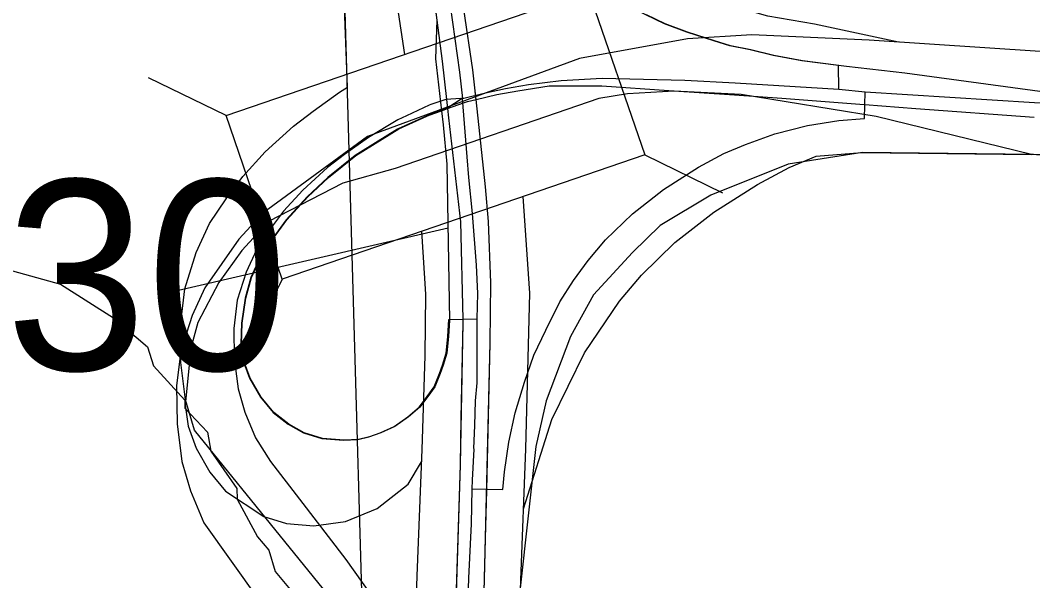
# Model space of a CAD drawing. Extents: x 128.7 to 185.5, y -21.4 to 12.6.
# Drawn here: x 151.103 to 151.689, y -10.875 to -10.55 of the extents above; entities that cross this region are included whole.
import ezdxf

# ---------------------------------------------------------------- set-up
doc = ezdxf.new("R2010")
doc.units = 0
for name, color, linetype in [('tdCoCorpBndry', 7, 'Continuous'), ('tdCoDivCarto', 7, 'Continuous'), ('tdCoHydroRiver', 7, 'Continuous'), ('tdCoPriCL', 7, 'Continuous'), ('tdCoPriDiv', 7, 'Continuous'), ('tdCoPrimary', 7, 'Continuous'), ('tdCoPriRamp', 7, 'Continuous'), ('tdCoSectLine', 7, 'Continuous'), ('tdCoStrucNonDivPri', 7, 'Continuous'), ('tdCoStrucPriMaintName', 7, 'Continuous')]:
    doc.layers.add(name, color=color, linetype=linetype)

msp = doc.modelspace()

# ---------------------------------------------------------------- linework, layer by layer
at = {"layer": 'tdCoCorpBndry'}
for points in [[(151.30865, -10.91646), (151.20422, -10.78763), (151.1991, -10.77002), (151.19635, -10.74834), (151.19605, -10.72697), (151.19863, -10.70569), (151.20529, -10.68476), (151.21301, -10.66802), (151.22247, -10.65368), (151.23211, -10.64083), (151.24519, -10.62659), (151.26143, -10.61174), (151.27278, -10.60295), (151.28806, -10.59203), (151.29281, -10.58916), (151.28356, -10.34293), (151.28269, -10.31993), (151.27448, -10.24545), (151.27438, -10.18417), (151.26802, -10.17854), (151.2541, -10.08997), (151.23058, -9.92666), (151.20663, -9.76082)], [(152.5628, -10.88238), (152.55715, -10.68944), (152.46239, -10.67263), (152.21063, -10.65602), (151.80498, -10.62943), (151.59045, -10.62691), (151.54756, -10.63361), (151.5028, -10.65162), (151.47361, -10.66913), (151.45756, -10.6847), (151.43505, -10.70929), (151.42165, -10.73327), (151.40755, -10.77065), (151.40155, -10.79709), (151.38816, -10.91909)]]:
    msp.add_lwpolyline(points, dxfattribs=at)
at = {"layer": 'tdCoDivCarto'}
for p, q in [((151.33974, -10.51482), (151.34435, -10.55039)), ((151.36518, -10.57903), (151.36, -10.54401)), ((151.34435, -10.55039), (151.34742, -10.5741)), ((151.34742, -10.5741), (151.34995, -10.59621)), ((151.36651, -10.59127), (151.36518, -10.57903)), ((151.36696, -10.59534), (151.36651, -10.59127)), ((151.37913, -10.59333), (151.39131, -10.59129)), ((151.39131, -10.59129), (151.40929, -10.58829)), ((151.40929, -10.58829), (151.41662, -10.58828)), ((151.40929, -10.58829), (151.41662, -10.58828)), ((151.41662, -10.58828), (151.43326, -10.58828)), ((151.41662, -10.58828), (151.43326, -10.58828)), ((151.43326, -10.58828), (151.43985, -10.58827)), ((151.43985, -10.58827), (151.47861, -10.59105)), ((151.47861, -10.59105), (151.51658, -10.59362)), ((151.34995, -10.59621), (151.35055, -10.60148)), ((151.35976, -10.59819), (151.36221, -10.59731)), ((151.36221, -10.59731), (151.36705, -10.59617)), ((151.36705, -10.59617), (151.36696, -10.59534)), ((151.36705, -10.59617), (151.37913, -10.59333)), ((151.37258, -10.64685), (151.36705, -10.59617)), ((151.51658, -10.59362), (151.54397, -10.59547)), ((151.54397, -10.59547), (151.59158, -10.59911)), ((151.34045, -10.6051), (151.34713, -10.60271)), ((151.34713, -10.60271), (151.35055, -10.60148)), ((151.34713, -10.60271), (151.34713, -10.60271)), ((151.35055, -10.60148), (151.35976, -10.59819)), ((151.35055, -10.60148), (151.35115, -10.60678)), ((151.59158, -10.59911), (151.59181, -10.59913)), ((151.59158, -10.59911), (151.59181, -10.59913)), ((151.59181, -10.59913), (151.6214, -10.60139)), ((151.6214, -10.60139), (151.68978, -10.60641)), ((151.32232, -10.61322), (151.33869, -10.60588)), ((151.33869, -10.60588), (151.34045, -10.6051)), ((151.35115, -10.60678), (151.35803, -10.66707)), ((151.29745, -10.62861), (151.32232, -10.61322)), ((151.28174, -10.6414), (151.29745, -10.62861)), ((151.26983, -10.65263), (151.28174, -10.6414)), ((151.3743, -10.66682), (151.37258, -10.64685)), ((151.25757, -10.66594), (151.26983, -10.65263)), ((151.24687, -10.6808), (151.25757, -10.66594)), ((151.35803, -10.66707), (151.35945, -10.72331)), ((151.37554, -10.70233), (151.3743, -10.66682)), ((151.24014, -10.69289), (151.24687, -10.6808)), ((151.23721, -10.69929), (151.24014, -10.69289)), ((151.23394, -10.71121), (151.23721, -10.69929)), ((151.37529, -10.7371), (151.37554, -10.70233)), ((151.23187, -10.72572), (151.23394, -10.71121)), ((151.23136, -10.73763), (151.23187, -10.72572)), ((151.35951, -10.72551), (151.35778, -10.80763)), ((151.35945, -10.72331), (151.35951, -10.72551)), ((151.23275, -10.74731), (151.23136, -10.73763)), ((151.37194, -10.8738), (151.37529, -10.7371)), ((151.35778, -10.80763), (151.35408, -10.92798)), ((151.37159, -10.88827), (151.37194, -10.8738))]:
    msp.add_line(p, q, dxfattribs=at)
for points in [[(151.32329, -10.40647), (151.33092, -10.45689), (151.33974, -10.51482), (151.34435, -10.55039)], [(151.3669, -10.59479), (151.36651, -10.59127), (151.36518, -10.57903), (151.36, -10.54401), (151.35691, -10.52144)], [(151.36696, -10.59534), (151.36651, -10.59127), (151.36518, -10.57903), (151.36, -10.54401), (151.35698, -10.52199)], [(151.36696, -10.59534), (151.36651, -10.59127), (151.36518, -10.57903), (151.36, -10.54401), (151.35698, -10.52199)], [(151.34435, -10.55039), (151.34742, -10.5741), (151.34995, -10.59621), (151.35055, -10.60148), (151.35115, -10.60678), (151.35803, -10.66707), (151.35945, -10.72331)], [(151.34435, -10.55039), (151.34742, -10.5741), (151.34995, -10.59621), (151.35055, -10.60148), (151.35115, -10.60678), (151.35803, -10.66707), (151.35945, -10.72331)], [(151.34435, -10.55039), (151.34742, -10.5741), (151.34995, -10.59621), (151.35055, -10.60148), (151.35115, -10.60678), (151.35803, -10.66707), (151.35945, -10.72331)], [(151.35976, -10.59819), (151.36221, -10.59731), (151.36705, -10.59617), (151.37913, -10.59333), (151.39131, -10.59129), (151.40929, -10.58829), (151.41662, -10.58828)], [(151.35976, -10.59819), (151.36221, -10.59731), (151.36705, -10.59617), (151.37913, -10.59333), (151.39131, -10.59129), (151.40929, -10.58829)], [(151.35976, -10.59819), (151.36221, -10.59731), (151.36705, -10.59617), (151.37913, -10.59333), (151.39131, -10.59129), (151.40929, -10.58829)], [(151.40929, -10.58829), (151.41662, -10.58828)], [(151.41662, -10.58828), (151.43326, -10.58828)], [(151.41662, -10.58828), (151.43326, -10.58828)], [(151.43326, -10.58828), (151.43985, -10.58827), (151.47861, -10.59105), (151.51658, -10.59362)], [(151.43326, -10.58828), (151.43985, -10.58827), (151.47861, -10.59105), (151.51658, -10.59362)], [(151.43326, -10.58828), (151.43985, -10.58827), (151.47861, -10.59105), (151.51658, -10.59362)], [(151.37322, -10.82167), (151.37529, -10.7371), (151.37554, -10.70233), (151.3743, -10.66682), (151.37258, -10.64685), (151.36705, -10.59617), (151.3669, -10.59479)], [(151.37321, -10.82217), (151.37529, -10.7371), (151.37554, -10.70233), (151.3743, -10.66682), (151.37258, -10.64685), (151.36705, -10.59617), (151.36696, -10.59534)], [(151.37194, -10.8738), (151.37529, -10.7371), (151.37554, -10.70233), (151.3743, -10.66682), (151.37258, -10.64685), (151.36705, -10.59617), (151.36696, -10.59534)], [(151.51658, -10.59362), (151.54397, -10.59547), (151.59158, -10.59911)], [(151.51658, -10.59362), (151.54397, -10.59547), (151.59158, -10.59911)], [(151.51658, -10.59362), (151.54397, -10.59547), (151.59158, -10.59911)], [(151.23275, -10.74731), (151.23136, -10.73763), (151.23187, -10.72572), (151.23394, -10.71121), (151.23721, -10.69929), (151.24014, -10.69289), (151.24687, -10.6808), (151.25757, -10.66594), (151.26983, -10.65263), (151.28174, -10.6414), (151.29745, -10.62861), (151.32232, -10.61322), (151.33869, -10.60588), (151.34045, -10.6051), (151.34713, -10.60271), (151.34713, -10.60271), (151.35055, -10.60148), (151.35976, -10.59819)], [(151.23275, -10.74731), (151.23136, -10.73763), (151.23187, -10.72572), (151.23394, -10.71121), (151.23721, -10.69929), (151.24014, -10.69289), (151.24687, -10.6808), (151.25757, -10.66594), (151.26983, -10.65263), (151.28174, -10.6414), (151.29745, -10.62861), (151.32232, -10.61322), (151.33869, -10.60588), (151.34045, -10.6051), (151.34713, -10.60271), (151.34713, -10.60271), (151.35055, -10.60148), (151.35976, -10.59819)], [(151.23275, -10.74731), (151.23136, -10.73763), (151.23187, -10.72572), (151.23394, -10.71121), (151.23721, -10.69929), (151.24014, -10.69289), (151.24687, -10.6808), (151.25757, -10.66594), (151.26983, -10.65263), (151.28174, -10.6414), (151.29745, -10.62861), (151.32232, -10.61322), (151.33869, -10.60588), (151.34045, -10.6051), (151.34713, -10.60271), (151.34713, -10.60271), (151.35055, -10.60148), (151.35976, -10.59819)], [(151.59158, -10.59911), (151.59181, -10.59913)], [(151.59158, -10.59911), (151.59181, -10.59913)], [(151.59181, -10.59913), (151.6214, -10.60139), (151.68978, -10.60641)], [(151.59181, -10.59913), (151.6214, -10.60139), (151.68978, -10.60641)], [(151.59181, -10.59913), (151.6214, -10.60139), (151.68978, -10.60641)], [(151.35945, -10.72331), (151.35951, -10.72551), (151.35778, -10.80763), (151.35408, -10.92798), (151.35315, -10.95262)], [(151.35945, -10.72331), (151.35951, -10.72551), (151.35835, -10.78061)], [(151.35945, -10.72331), (151.35951, -10.72551), (151.35835, -10.78061)], [(151.35835, -10.78061), (151.35778, -10.80763), (151.35408, -10.92798), (151.35315, -10.95262)], [(151.35835, -10.78061), (151.35778, -10.80763), (151.35408, -10.92798), (151.35315, -10.95262)], [(151.37252, -10.85031), (151.37321, -10.82217)], [(151.37253, -10.8498), (151.37322, -10.82167)], [(151.37196, -10.8733), (151.37253, -10.8498)], [(151.37194, -10.8738), (151.37252, -10.85031)], [(151.36953, -10.9537), (151.36999, -10.93924), (151.37159, -10.88827), (151.37194, -10.8738)], [(151.36953, -10.9537), (151.36999, -10.93924), (151.37159, -10.88827), (151.37194, -10.8738)], [(151.36955, -10.95319), (151.36999, -10.93924), (151.37159, -10.88827), (151.37196, -10.8733)]]:
    msp.add_lwpolyline(points, dxfattribs=at)
at = {"layer": 'tdCoHydroRiver'}
msp.add_lwpolyline([(151.07105, -10.68772), (151.12681, -10.70317), (151.15747, -10.72264), (151.17699, -10.73933), (151.18052, -10.75026), (151.19856, -10.77016), (151.19872, -10.77489), (151.21182, -10.78864), (151.21377, -10.79962), (151.22872, -10.82121), (151.22894, -10.82752), (151.24073, -10.84921), (151.2473, -10.85688), (151.25089, -10.86938), (151.26241, -10.88319)], dxfattribs=at)
at = {"layer": 'tdCoPriCL'}
for points in [[(151.57683, -10.59031), (151.57663, -10.57664), (151.55552, -10.57383), (151.53894, -10.57084), (151.52559, -10.5676), (151.51375, -10.56514), (151.50458, -10.56227), (151.489, -10.55728), (151.47601, -10.5525), (151.46522, -10.54731), (151.45343, -10.54132), (151.43944, -10.53274), (151.42686, -10.52416), (151.41766, -10.51677), (151.40307, -10.503), (151.3902, -10.4877), (151.38157, -10.47587), (151.37409, -10.46526), (151.36669, -10.45188), (151.36009, -10.4379), (151.35409, -10.42252), (151.34869, -10.40615), (151.34737, -10.40168), (151.33168, -10.40514)], [(151.33168, -10.40514), (151.33392, -10.42226), (151.33768, -10.44596), (151.341, -10.47062), (151.34389, -10.48666), (151.34944, -10.52241), (151.35747, -10.58046), (151.35924, -10.59558)], [(151.35924, -10.59558), (151.37246, -10.59242), (151.384, -10.58981), (151.39748, -10.58758), (151.41627, -10.58526), (151.43996, -10.58387), (151.48781, -10.58507), (151.51682, -10.58654), (151.57683, -10.59031)], [(151.36482, -10.82147), (151.38255, -10.8218), (151.38354, -10.81174), (151.38601, -10.79448), (151.38971, -10.77747), (151.39513, -10.75971), (151.40056, -10.74417), (151.40746, -10.72962), (151.4156, -10.71335), (151.42349, -10.70102), (151.43188, -10.68943), (151.44199, -10.67734), (151.45752, -10.6623), (151.47553, -10.64824), (151.49575, -10.63542), (151.5103, -10.62753), (151.52287, -10.62235), (151.53989, -10.61619), (151.55874, -10.61138), (151.57691, -10.60837), (151.59162, -10.60726), (151.59202, -10.59184)], [(151.57683, -10.59031), (151.59202, -10.59184)], [(151.59202, -10.59184), (151.69004, -10.59807), (151.80412, -10.60474), (151.89184, -10.61176), (151.98424, -10.61761), (152.06611, -10.62346), (152.13919, -10.62801), (152.21451, -10.63122), (152.30018, -10.63729), (152.35873, -10.64051), (152.45996, -10.64765), (152.55543, -10.6543), (152.57068, -10.65536)], [(151.35924, -10.59558), (151.3582, -10.59565), (151.34957, -10.59621), (151.3409, -10.5992), (151.34, -10.59951), (151.32677, -10.60563), (151.32183, -10.60791), (151.30487, -10.61816), (151.29106, -10.62802), (151.2812, -10.63567), (151.2669, -10.64874), (151.2558, -10.66082), (151.24766, -10.67167), (151.24002, -10.68326), (151.2341, -10.69609), (151.22892, -10.71236), (151.22695, -10.72864), (151.22719, -10.74615), (151.22941, -10.76366), (151.23336, -10.77722), (151.23952, -10.79202), (151.24815, -10.80558), (151.26492, -10.82753), (151.2918, -10.8623), (151.31153, -10.89041)], [(151.35924, -10.59558), (151.35848, -10.59608), (151.35131, -10.60074), (151.35017, -10.60148), (151.3495, -10.60172), (151.34007, -10.6051), (151.33951, -10.60535), (151.32194, -10.61322), (151.32158, -10.61344), (151.31047, -10.62032), (151.29708, -10.62861), (151.28136, -10.6414), (151.26945, -10.65263), (151.2572, -10.66594), (151.24649, -10.6808), (151.23977, -10.69289), (151.23683, -10.69929), (151.23356, -10.71121), (151.23149, -10.72572), (151.23098, -10.73763), (151.23237, -10.74731), (151.23282, -10.74858), (151.236, -10.7575), (151.2424, -10.76855), (151.24966, -10.77735), (151.25847, -10.78408), (151.26728, -10.78909), (151.27782, -10.79236), (151.29043, -10.79339), (151.29872, -10.79287), (151.30511, -10.79148), (151.31167, -10.78906), (151.31979, -10.78543), (151.32756, -10.7799), (151.33412, -10.7742), (151.33878, -10.76815), (151.34275, -10.76245), (151.34602, -10.75467), (151.34775, -10.75001), (151.34982, -10.74293), (151.35068, -10.73342), (151.35135, -10.72354), (151.36763, -10.7231)], [(151.36763, -10.7231), (151.36813, -10.70853), (151.36724, -10.69208), (151.36502, -10.66228), (151.3628, -10.64138), (151.36191, -10.62938), (151.35924, -10.59558)], [(151.36482, -10.82147), (151.36502, -10.81645), (151.36589, -10.79857), (151.36587, -10.79822), (151.36635, -10.78488), (151.3668, -10.77065), (151.36769, -10.76011), (151.36769, -10.74455), (151.36763, -10.7231)], [(151.35978, -10.96943), (151.36034, -10.95291), (151.36294, -10.87308), (151.3645, -10.84179), (151.36482, -10.82147)]]:
    msp.add_lwpolyline(points, dxfattribs=at)
at = {"layer": 'tdCoPriDiv'}
for points in [[(151.2991, -10.39077), (151.31136, -10.47529), (151.32576, -10.57015)], [(151.89399, -10.58184), (151.59448, -10.56194), (151.52651, -10.55892), (151.48942, -10.56124), (151.42683, -10.57245), (151.30436, -10.61765), (151.24381, -10.66203), (151.22994, -10.67713), (151.21021, -10.70518), (151.20281, -10.72121), (151.19634, -10.74156), (151.19387, -10.7619), (151.19418, -10.78379), (151.19695, -10.80567), (151.20189, -10.82263), (151.20959, -10.84112), (151.24134, -10.88551)], [(151.8897, -10.64169), (151.68822, -10.62801), (151.59836, -10.60606), (151.52032, -10.59331), (151.48169, -10.59138), (151.45465, -10.59292), (151.43804, -10.59563), (151.3202, -10.63619), (151.29007, -10.64469), (151.247, -10.6669), (151.23168, -10.68353), (151.21831, -10.7021), (151.20623, -10.72521), (151.20213, -10.74011), (151.19891, -10.77315), (151.20065, -10.78524), (151.20519, -10.79797), (151.21318, -10.81179), (151.22226, -10.82279), (151.24429, -10.83746), (151.25746, -10.84156), (151.27322, -10.84284), (151.29157, -10.84046), (151.30992, -10.83289), (151.32783, -10.81885), (151.33557, -10.80584)], [(151.40626, -12.15653), (151.38849, -11.61947), (151.3808, -11.41896), (151.37943, -11.29011), (151.39292, -10.87432), (151.39594, -10.79832), (151.39816, -10.70823), (151.39437, -10.65233)], [(151.3463, -12.15851), (151.32853, -11.62161), (151.32081, -11.42042), (151.31943, -11.28977), (151.33297, -10.87185), (151.33585, -10.79881), (151.33769, -10.74459), (151.33811, -10.70882), (151.3357, -10.67242)]]:
    msp.add_lwpolyline(points, dxfattribs=at)
at = {"layer": 'tdCoPrimary'}
for p, q in [((151.40929, -10.58829), (151.41662, -10.58828)), ((151.40929, -10.58829), (151.41662, -10.58828)), ((151.41662, -10.58828), (151.43326, -10.58828)), ((151.41662, -10.58828), (151.43326, -10.58828)), ((151.34713, -10.60271), (151.35055, -10.60148)), ((151.59158, -10.59911), (151.59181, -10.59913)), ((151.59158, -10.59911), (151.59181, -10.59913)), ((151.2332, -10.74858), (151.23275, -10.74731)), ((151.2332, -10.74858), (151.23275, -10.74731))]:
    msp.add_line(p, q, dxfattribs=at)
for points in [[(151.23546, -9.8265), (151.23719, -9.83896), (151.25667, -9.95684), (151.27098, -10.0577), (151.2712, -10.05894), (151.27514, -10.08066), (151.2778, -10.09846), (151.28594, -10.14294), (151.28651, -10.14733), (151.28878, -10.16471), (151.29144, -10.19334), (151.29541, -10.22114), (151.30165, -10.26495), (151.30967, -10.31648), (151.31208, -10.33244), (151.32329, -10.40647), (151.33092, -10.45689), (151.33974, -10.51482), (151.34435, -10.55039)], [(151.36705, -10.59617), (151.36696, -10.59534), (151.36651, -10.59127), (151.36518, -10.57903), (151.36, -10.54401), (151.35698, -10.52199), (151.34668, -10.44685), (151.33667, -10.38738), (151.3304, -10.34402), (151.3304, -10.34402), (151.33032, -10.34347), (151.33032, -10.34346)], [(151.32329, -10.40647), (151.33092, -10.45689), (151.33974, -10.51482), (151.34435, -10.55039)], [(151.32329, -10.40647), (151.33092, -10.45689), (151.33974, -10.51482), (151.34435, -10.55039)], [(151.36696, -10.59534), (151.36651, -10.59127), (151.36518, -10.57903), (151.36, -10.54401), (151.35698, -10.52199)], [(151.36696, -10.59534), (151.36651, -10.59127), (151.36518, -10.57903), (151.36, -10.54401), (151.35698, -10.52199)], [(151.34435, -10.55039), (151.34367, -10.57269), (151.34713, -10.60271), (151.34808, -10.61096), (151.35014, -10.63363), (151.3517, -10.72406), (151.35105, -10.73342), (151.3502, -10.74293), (151.34813, -10.75001), (151.3464, -10.75467), (151.34313, -10.76245), (151.33916, -10.76815), (151.3345, -10.7742), (151.32793, -10.7799), (151.32017, -10.78543), (151.31205, -10.78906), (151.30549, -10.79148), (151.2991, -10.79287), (151.29081, -10.79339), (151.2782, -10.79236), (151.26766, -10.78909), (151.25885, -10.78408), (151.25003, -10.77735), (151.24278, -10.76855), (151.23638, -10.7575), (151.2332, -10.74858)], [(151.34435, -10.55039), (151.34367, -10.57269), (151.34713, -10.60271), (151.34808, -10.61096), (151.35014, -10.63363), (151.3517, -10.72406), (151.35105, -10.73342), (151.3502, -10.74293), (151.34813, -10.75001), (151.3464, -10.75467), (151.34313, -10.76245), (151.33916, -10.76815), (151.3345, -10.7742), (151.32793, -10.7799), (151.32017, -10.78543), (151.31205, -10.78906), (151.30549, -10.79148), (151.2991, -10.79287), (151.29081, -10.79339), (151.2782, -10.79236), (151.26766, -10.78909), (151.25885, -10.78408), (151.25003, -10.77735), (151.24278, -10.76855), (151.23638, -10.7575), (151.2332, -10.74858)], [(151.34435, -10.55039), (151.34367, -10.57269), (151.34713, -10.60271)], [(151.34435, -10.55039), (151.34742, -10.5741), (151.34995, -10.59621), (151.35055, -10.60148), (151.35115, -10.60678), (151.35803, -10.66707), (151.35945, -10.72331)], [(151.34435, -10.55039), (151.34742, -10.5741), (151.34995, -10.59621), (151.35055, -10.60148), (151.35115, -10.60678), (151.35803, -10.66707), (151.35945, -10.72331)], [(151.34435, -10.55039), (151.34742, -10.5741), (151.34995, -10.59621), (151.35055, -10.60148)], [(151.69317, -10.59153), (151.61503, -10.58099), (151.58127, -10.57721), (151.5559, -10.57383), (151.53932, -10.57084), (151.52597, -10.5676), (151.51413, -10.56514), (151.50496, -10.56227), (151.48938, -10.55728), (151.47639, -10.5525), (151.4656, -10.54731)], [(151.69317, -10.59153), (151.61503, -10.58099), (151.58127, -10.57721), (151.5559, -10.57383), (151.53932, -10.57084), (151.52597, -10.5676), (151.51413, -10.56514), (151.50496, -10.56227), (151.48938, -10.55728), (151.47639, -10.5525), (151.4656, -10.54731)], [(151.69317, -10.59153), (151.61503, -10.58099), (151.58127, -10.57721), (151.5559, -10.57383), (151.53932, -10.57084), (151.52597, -10.5676), (151.51413, -10.56514), (151.50496, -10.56227), (151.48938, -10.55728), (151.47639, -10.5525), (151.4656, -10.54731)], [(151.35976, -10.59819), (151.36221, -10.59731), (151.36705, -10.59617), (151.37913, -10.59333), (151.39131, -10.59129), (151.40929, -10.58829)], [(151.35976, -10.59819), (151.36221, -10.59731), (151.36705, -10.59617), (151.37913, -10.59333), (151.39131, -10.59129), (151.40929, -10.58829)], [(151.36705, -10.59617), (151.37913, -10.59333), (151.39131, -10.59129), (151.40929, -10.58829), (151.41662, -10.58828), (151.43326, -10.58828), (151.43985, -10.58827), (151.47861, -10.59105), (151.51658, -10.59362), (151.54397, -10.59547), (151.59158, -10.59911), (151.59181, -10.59913), (151.6214, -10.60139), (151.68978, -10.60641)], [(151.43326, -10.58828), (151.43985, -10.58827), (151.47861, -10.59105), (151.51658, -10.59362)], [(151.43326, -10.58828), (151.43985, -10.58827), (151.47861, -10.59105), (151.51658, -10.59362)], [(151.35055, -10.60148), (151.35976, -10.59819), (151.36221, -10.59731), (151.36705, -10.59617)], [(151.37194, -10.8738), (151.37529, -10.7371), (151.37554, -10.70233), (151.3743, -10.66682), (151.37258, -10.64685), (151.36705, -10.59617), (151.36696, -10.59534)], [(151.37194, -10.8738), (151.37529, -10.7371), (151.37554, -10.70233), (151.3743, -10.66682), (151.37258, -10.64685), (151.36705, -10.59617), (151.36696, -10.59534)], [(151.37159, -10.88827), (151.37194, -10.8738), (151.37529, -10.7371), (151.37554, -10.70233), (151.3743, -10.66682), (151.37258, -10.64685), (151.36705, -10.59617)], [(151.51658, -10.59362), (151.54397, -10.59547), (151.59158, -10.59911)], [(151.51658, -10.59362), (151.54397, -10.59547), (151.59158, -10.59911)], [(151.23275, -10.74731), (151.23136, -10.73763), (151.23187, -10.72572), (151.23394, -10.71121), (151.23721, -10.69929), (151.24014, -10.69289), (151.24687, -10.6808), (151.25757, -10.66594), (151.26983, -10.65263), (151.28174, -10.6414), (151.29745, -10.62861), (151.32232, -10.61322), (151.33869, -10.60588), (151.34045, -10.6051), (151.34713, -10.60271), (151.34713, -10.60271), (151.35055, -10.60148), (151.35976, -10.59819)], [(151.23275, -10.74731), (151.23136, -10.73763), (151.23187, -10.72572), (151.23394, -10.71121), (151.23721, -10.69929), (151.24014, -10.69289), (151.24687, -10.6808), (151.25757, -10.66594), (151.26983, -10.65263), (151.28174, -10.6414), (151.29745, -10.62861), (151.32232, -10.61322), (151.33869, -10.60588), (151.34045, -10.6051), (151.34713, -10.60271), (151.34713, -10.60271), (151.35055, -10.60148), (151.35976, -10.59819)], [(151.34713, -10.60271), (151.34808, -10.61096), (151.35014, -10.63363), (151.3517, -10.72406), (151.35105, -10.73342), (151.3502, -10.74293), (151.34813, -10.75001), (151.3464, -10.75467), (151.34313, -10.76245), (151.33916, -10.76815), (151.3345, -10.7742), (151.32793, -10.7799), (151.32017, -10.78543), (151.31205, -10.78906), (151.30549, -10.79148), (151.2991, -10.79287), (151.29081, -10.79339), (151.2782, -10.79236), (151.26766, -10.78909), (151.25885, -10.78408), (151.25003, -10.77735), (151.24278, -10.76855), (151.23638, -10.7575), (151.2332, -10.74858), (151.23275, -10.74731), (151.23136, -10.73763), (151.23187, -10.72572), (151.23394, -10.71121), (151.23721, -10.69929), (151.24014, -10.69289), (151.24687, -10.6808), (151.25757, -10.66594), (151.26983, -10.65263), (151.28174, -10.6414), (151.29745, -10.62861), (151.32232, -10.61322), (151.33869, -10.60588), (151.34045, -10.6051), (151.34713, -10.60271), (151.34713, -10.60271)], [(151.35055, -10.60148), (151.35115, -10.60678), (151.35803, -10.66707), (151.35945, -10.72331), (151.35951, -10.72551), (151.35778, -10.80763), (151.35408, -10.92798)], [(151.59181, -10.59913), (151.6214, -10.60139), (151.68978, -10.60641)], [(151.59181, -10.59913), (151.6214, -10.60139), (151.68978, -10.60641)], [(151.35945, -10.72331), (151.35951, -10.72551), (151.35778, -10.80763), (151.35408, -10.92798), (151.35315, -10.95262)], [(151.35945, -10.72331), (151.35951, -10.72551), (151.35778, -10.80763), (151.35408, -10.92798), (151.35315, -10.95262)], [(151.36953, -10.9537), (151.36999, -10.93924), (151.37159, -10.88827), (151.37194, -10.8738)], [(151.36953, -10.9537), (151.36999, -10.93924), (151.37159, -10.88827), (151.37194, -10.8738)]]:
    msp.add_lwpolyline(points, dxfattribs=at)
at = {"layer": 'tdCoPriRamp'}
for points in [[(151.61145, -10.56307), (151.56282, -10.55274), (151.53578, -10.54811), (151.49171, -10.53524), (151.45949, -10.51703), (151.43227, -10.49707), (151.41403, -10.47985), (151.38715, -10.44594), (151.36855, -10.41595), (151.36067, -10.39966)], [(151.39456, -10.83315), (151.41089, -10.78132), (151.42969, -10.74279), (151.45003, -10.71289), (151.46267, -10.69778), (151.48209, -10.67898), (151.5046, -10.66141), (151.52987, -10.64538), (151.54806, -10.63552), (151.56378, -10.62904), (151.59008, -10.62691), (151.68822, -10.62801)]]:
    msp.add_lwpolyline(points, dxfattribs=at)
at = {"layer": 'tdCoSectLine'}
msp.add_lwpolyline([(151.28091, -10.18908), (151.30954, -11.18298)], dxfattribs=at)
at = {"layer": 'tdCoStrucNonDivPri'}
for p, q in [((151.22249, -10.60559), (151.17757, -10.58363)), ((151.46464, -10.62821), (151.50956, -10.65018)), ((151.25495, -10.70018), (151.23298, -10.7451))]:
    msp.add_line(p, q, dxfattribs=at)
msp.add_lwpolyline([(151.22249, -10.60559), (151.43218, -10.53363), (151.46464, -10.62821), (151.25495, -10.70018)], close=True, dxfattribs=at)
at = {"layer": 'tdCoStrucPriMaintName'}
msp.add_line((151.351, -10.67061), (151.19502, -10.70684), dxfattribs=at)
msp.add_line((151.351, -10.67061), (151.19502, -10.70684), dxfattribs=at)
msp.add_line((151.351, -10.67061), (151.19502, -10.70684), dxfattribs=at)

# ---------------------------------------------------------------- texts
msp.add_text('23122S030', height=0.11, dxfattribs=at).set_placement((150.50589, -10.75278))
msp.add_text('23122S030', height=0.11, dxfattribs=at).set_placement((150.50589, -10.75278))
msp.add_text('23122S030', height=0.11, dxfattribs=at).set_placement((150.50589, -10.75278))

doc.saveas('drawing.dxf')
